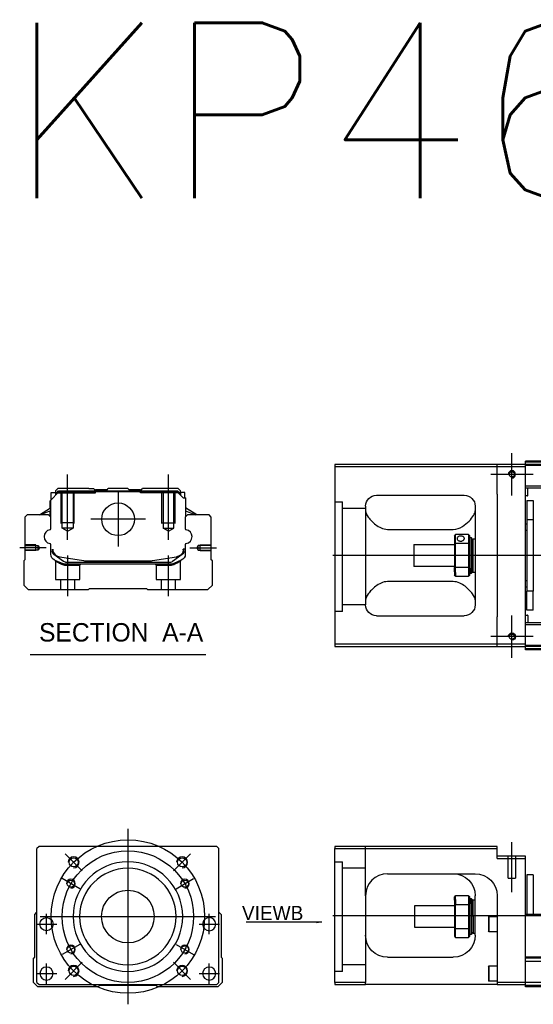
# Model space of a CAD drawing. Header units: millimetres. Extents: x 2891 to 6329, y -1599 to 860.
# Tile 570 of 620: x 5144 to 5378, y 73 to 522. Entities that reach past the tile are written whole.
import ezdxf
from ezdxf.lldxf.tags import DXFTag

# ---------------------------------------------------------------- set-up
doc = ezdxf.new("R2010")
doc.units = ezdxf.units.MM
doc.layers.get('0').update_dxf_attribs({"linetype": 'CONTINUOUS'})
doc.styles.add('CHN', font='txt')
doc.styles.add('DIM-7', font='SIMPLEX.shx', dxfattribs={"width": 0.7, "bigfont": 'chineset.shx'})
doc.styles.get("Standard").update_dxf_attribs({"font": 'txt.shx', "height": 0.5})
tags = doc.linetypes.add('DASHED', pattern=[25.72, 12.86, -12.86]).pattern_tags.tags
tags[6:7] = [DXFTag(74, 4), DXFTag(75, 0), DXFTag(340, '0'), DXFTag(46, 0.0), DXFTag(50, 0.0), DXFTag(44, 0.0), DXFTag(45, 0.0)]
tags[4:5] = [DXFTag(74, 4), DXFTag(75, 0), DXFTag(340, '0'), DXFTag(46, 0.0), DXFTag(50, 0.0), DXFTag(44, 0.0), DXFTag(45, 0.0)]
doc.dimstyles.new('CNS', dxfattribs={"dimtxt": 3.5, "dimasz": 2.5, "dimexe": 1, "dimexo": 1, "dimgap": 1, "dimtad": 1, "dimdsep": 46, "dimtxsty": 'DIM-7', "dimcen": 0.09, "dimclrd": 4, "dimclre": 4, "dimclrt": 1, "dimadec": 0, "dimazin": 0, "dimtfac": 1, "dimtmove": 0, "dimatfit": 3, "dimfxl": 0, "dimtvp": 0.971429, "dimtolj": 1, "dimarcsym": 0})

msp = doc.modelspace()

# ---------------------------------------------------------------- linework, layer by layer
at = {"ltscale": 0.2}
for p, q in [((5368.68, 305.02), (5368.68, 324.32)), ((5166.04, 284.77), (5166.04, 314.6)), ((5212.04, 284.77), (5212.04, 314.6)), ((5378.33, 314.67), (5359.03, 314.67)), ((5189.04, 306.66), (5189.04, 281.71)), ((5201.52, 294.18), (5176.57, 294.18)), ((5156.32, 281.18), (5144.18, 281.18)), ((5221.76, 281.18), (5233.91, 281.18)), ((5166.09, 259.18), (5166.09, 277.68)), ((5211.99, 259.18), (5211.99, 277.68)), ((5368.68, 231.02), (5368.68, 250.32)), ((5378.33, 240.67), (5359.03, 240.67)), ((5368.68, 124.1), (5368.68, 146.93)), ((5172.66, 133.88), (5164.88, 141.65)), ((5214.38, 133.88), (5222.15, 141.65)), ((5172.66, 92.16), (5164.88, 84.38)), ((5214.38, 92.16), (5222.15, 84.38))]:
    msp.add_line(p, q, dxfattribs=at)
at = {"linetype": 'Continuous'}
for p, q in [((5361.93, 319.17), (5287.93, 319.17)), ((5287.93, 319.17), (5287.93, 237.17)), ((5361.93, 318.17), (5361.93, 319.17)), ((5374.93, 319.17), (5361.93, 319.17)), ((5374.93, 320.17), (5374.93, 320.67)), ((5645.81, 320.17), (5374.93, 320.17)), ((5374.93, 319.17), (5374.93, 320.17)), ((5374.93, 318.17), (5374.93, 319.17)), ((5645.57, 319.17), (5374.93, 319.17)), ((5287.93, 318.17), (5361.93, 318.17)), ((5361.93, 318.17), (5374.93, 318.17)), ((5361.93, 305.67), (5361.93, 318.17)), ((5374.93, 237.17), (5374.93, 318.17)), ((5158.16, 302.73), (5162.06, 306.63)), ((5158.56, 306.33), (5160.56, 306.33)), ((5158.56, 303.13), (5158.56, 306.33)), ((5161.56, 308.18), (5160.56, 307.18)), ((5160.56, 307.18), (5160.56, 306.33)), ((5160.56, 306.33), (5160.56, 305.13)), ((5161.06, 306.18), (5160.56, 306.18)), ((5161.06, 306.27), (5161.93, 307.13)), ((5161.06, 305.63), (5161.06, 306.27)), ((5161.29, 306.17), (5161.06, 306.27)), ((5161.29, 306.17), (5162.02, 306.9)), ((5161.29, 305.86), (5161.29, 306.17)), ((5175.74, 308.18), (5161.56, 308.18)), ((5161.93, 307.13), (5216.16, 307.13)), ((5162.02, 306.9), (5161.93, 307.13)), ((5162.02, 306.9), (5216.06, 306.9)), ((5216.02, 306.63), (5162.06, 306.63)), ((5175.74, 308.18), (5177.84, 308.18)), ((5177.84, 308.18), (5178.39, 307.63)), ((5178.39, 307.63), (5178.74, 307.63)), ((5184.04, 307.63), (5178.74, 307.63)), ((5178.74, 307.13), (5178.74, 307.63)), ((5184.04, 307.63), (5184.59, 308.18)), ((5193.49, 308.18), (5184.59, 308.18)), ((5194.04, 307.63), (5193.49, 308.18)), ((5199.34, 307.63), (5194.04, 307.63)), ((5199.34, 307.63), (5199.69, 307.63)), ((5199.34, 307.13), (5199.34, 307.63)), ((5199.69, 307.63), (5200.24, 308.18)), ((5199.69, 307.63), (5200.24, 308.18)), ((5202.34, 308.18), (5200.24, 308.18)), ((5200.24, 308.18), (5200.24, 308.18)), ((5216.52, 308.18), (5202.34, 308.18)), ((5218.72, 303.93), (5216.02, 306.63)), ((5216.06, 306.9), (5216.16, 307.13)), ((5216.79, 306.17), (5216.06, 306.9)), ((5217.02, 306.27), (5216.16, 307.13)), ((5217.52, 307.18), (5216.52, 308.18)), ((5216.79, 306.17), (5217.02, 306.27)), ((5216.79, 305.86), (5216.79, 306.17)), ((5217.02, 305.63), (5217.02, 306.27)), ((5217.52, 306.18), (5217.02, 306.18)), ((5217.52, 306.33), (5217.52, 307.18)), ((5219.52, 306.33), (5217.52, 306.33)), ((5217.52, 306.33), (5217.52, 305.13)), ((5219.52, 303.93), (5219.52, 306.33)), ((5219.52, 306.33), (5219.52, 306.33)), ((5361.93, 305.67), (5361.93, 249.67)), ((5476.53, 309.35), (5374.93, 309.35)), ((5476.53, 308.35), (5374.93, 308.35)), ((5375.93, 305.02), (5375.93, 308.35)), ((5158.06, 299.22), (5158.06, 302.63)), ((5158.16, 299.28), (5158.16, 302.73)), ((5158.21, 302.78), (5158.21, 296.68)), ((5218.72, 303.93), (5219.87, 303.93)), ((5219.87, 303.93), (5219.87, 296.68)), ((5219.87, 303.93), (5219.92, 303.93)), ((5219.92, 299.28), (5219.92, 303.93)), ((5219.92, 303.93), (5220.02, 303.93)), ((5220.02, 299.22), (5220.02, 303.93)), ((5306.93, 305.17), (5346.93, 305.17)), ((5375.73, 304.82), (5374.93, 304.82)), ((5375.43, 302.67), (5378.43, 302.67)), ((5375.43, 302.67), (5375.43, 293.91)), ((5378.43, 302.67), (5378.43, 293.91)), ((5153.15, 296.18), (5158.21, 299.32)), ((5158.21, 297.98), (5153.7, 296.18)), ((5158.06, 295.48), (5158.06, 297.92)), ((5158.16, 295.38), (5158.16, 297.96)), ((5224.93, 296.18), (5219.87, 299.32)), ((5219.87, 297.98), (5224.38, 296.18)), ((5219.92, 295.38), (5219.92, 297.96)), ((5224.93, 296.18), (5220.02, 299.22)), ((5220.02, 295.48), (5220.02, 297.92)), ((5301.93, 300.17), (5301.93, 255.17)), ((5351.93, 300.17), (5351.93, 255.17)), ((5147.54, 296.18), (5146.54, 295.18)), ((5146.54, 295.18), (5146.54, 275.73)), ((5157.36, 296.18), (5147.54, 296.18)), ((5158.36, 295.18), (5157.36, 296.18)), ((5158.36, 289.86), (5158.36, 295.18)), ((5220.72, 296.18), (5219.72, 295.18)), ((5219.72, 295.18), (5219.72, 289.86)), ((5230.54, 296.18), (5220.72, 296.18)), ((5231.54, 295.18), (5230.54, 296.18)), ((5231.54, 275.73), (5231.54, 295.18)), ((5374.93, 292.07), (5375.43, 292.07)), ((5378.43, 293.91), (5375.43, 293.91)), ((5375.43, 293.91), (5375.43, 261.42)), ((5378.43, 293.91), (5378.43, 261.42)), ((5311.93, 289.57), (5341.93, 289.57)), ((5375.43, 289.07), (5374.93, 289.07)), ((5342.43, 286.67), (5342.43, 283.07)), ((5342.43, 283.07), (5342.43, 272.26)), ((5348.93, 287.17), (5342.93, 287.17)), ((5342.93, 283.21), (5342.93, 287.17)), ((5342.93, 272.12), (5342.93, 283.21)), ((5342.93, 283.21), (5348.93, 283.21)), ((5348.93, 287.17), (5348.93, 283.21)), ((5348.93, 283.21), (5348.93, 272.12)), ((5349.43, 283.07), (5349.43, 286.67)), ((5349.43, 285.92), (5350.13, 285.92)), ((5349.43, 272.26), (5349.43, 283.07)), ((5350.13, 285.92), (5350.43, 285.62)), ((5350.13, 285.92), (5350.13, 271.83)), ((5350.43, 272.04), (5350.43, 285.62)), ((5350.43, 284.82), (5350.93, 285.32)), ((5350.93, 285.32), (5351.93, 285.32)), ((5350.93, 270.02), (5350.93, 285.32)), ((5158.36, 278.25), (5158.36, 282.64)), ((5159.06, 280.53), (5159.06, 279.45)), ((5159.36, 280.53), (5159.36, 279.48)), ((5219.72, 280.53), (5218.72, 280.53)), ((5218.72, 280.53), (5218.72, 279.48)), ((5219.02, 279.45), (5219.02, 280.53)), ((5219.72, 282.64), (5219.72, 278.25)), ((5323.93, 282.67), (5342.43, 282.67)), ((5323.93, 282.67), (5323.93, 272.67)), ((5146.54, 275.73), (5146.04, 275.23)), ((5146.04, 275.23), (5146.04, 264.18)), ((5159.75, 278.18), (5159.68, 278.23)), ((5164.17, 274.97), (5159.75, 278.18)), ((5162.43, 277.05), (5173.34, 275.31)), ((5165.05, 274.68), (5213.04, 274.68)), ((5174.99, 275.18), (5203.09, 275.18)), ((5204.74, 275.31), (5215.65, 277.05)), ((5218.34, 278.18), (5213.92, 274.97)), ((5217.87, 275.48), (5214.44, 274.06)), ((5218.4, 278.23), (5218.34, 278.18)), ((5232.04, 275.23), (5231.54, 275.73)), ((5232.04, 264.18), (5232.04, 275.23)), ((5212.53, 273.68), (5165.55, 273.68)), ((5342.43, 272.67), (5323.93, 272.67)), ((5342.43, 270.24), (5342.43, 272.26)), ((5342.43, 270.24), (5342.43, 268.67)), ((5348.93, 272.12), (5342.93, 272.12)), ((5342.93, 269.89), (5342.93, 272.12)), ((5342.93, 269.89), (5342.93, 268.17)), ((5348.93, 272.12), (5348.93, 269.89)), ((5348.93, 269.89), (5348.93, 268.17)), ((5349.43, 268.67), (5349.43, 272.26)), ((5350.13, 269.42), (5349.43, 269.42)), ((5350.13, 269.42), (5350.13, 271.83)), ((5350.43, 269.72), (5350.13, 269.42)), ((5350.43, 272.04), (5350.43, 269.72)), ((5350.43, 270.52), (5350.93, 270.02)), ((5350.93, 270.02), (5351.93, 270.02)), ((5341.93, 265.76), (5311.93, 265.76)), ((5342.93, 268.17), (5348.93, 268.17)), ((5374.93, 266.26), (5375.43, 266.26)), ((5146.04, 264.18), (5148.04, 262.18)), ((5148.04, 262.18), (5175.54, 262.18)), ((5175.54, 262.18), (5176.04, 262.68)), ((5176.04, 262.68), (5202.04, 262.68)), ((5202.04, 262.68), (5202.54, 262.18)), ((5202.54, 262.18), (5230.04, 262.18)), ((5230.04, 262.18), (5232.04, 264.18)), ((5375.43, 263.26), (5374.93, 263.26)), ((5378.43, 261.42), (5375.43, 261.42)), ((5375.43, 252.67), (5375.43, 261.42)), ((5378.43, 252.67), (5378.43, 261.42)), ((5378.43, 252.67), (5375.43, 252.67)), ((5306.93, 250.17), (5346.93, 250.17)), ((5361.93, 237.17), (5361.93, 249.67)), ((5374.93, 250.51), (5375.73, 250.51)), ((5476.53, 246.99), (5374.93, 246.99)), ((5375.93, 250.31), (5375.93, 246.99)), ((5476.53, 245.99), (5374.93, 245.99)), ((5287.93, 237.17), (5287.93, 236.17)), ((5361.93, 237.17), (5287.93, 237.17)), ((5287.93, 236.17), (5361.93, 236.17)), ((5361.93, 236.17), (5361.93, 237.17)), ((5374.93, 237.17), (5361.93, 237.17)), ((5361.93, 236.17), (5374.93, 236.17)), ((5374.93, 236.17), (5374.93, 237.17)), ((5625.57, 236.17), (5374.93, 236.17)), ((5374.93, 235.17), (5374.93, 236.17)), ((5625.33, 235.17), (5374.93, 235.17)), ((5374.93, 234.67), (5374.93, 235.17)), ((5153.02, 145.02), (5152.02, 144.02)), ((5152.02, 83.02), (5152.02, 144.02)), ((5221.52, 145.02), (5153.02, 145.02)), ((5234.02, 145.02), (5221.52, 145.02)), ((5235.02, 144.02), (5234.02, 145.02)), ((5235.02, 83.02), (5235.02, 144.02)), ((5287.93, 145.02), (5287.93, 144.02)), ((5361.93, 145.02), (5287.93, 145.02)), ((5287.93, 144.02), (5361.93, 144.02)), ((5287.93, 83.02), (5287.93, 144.02)), ((5361.93, 144.02), (5361.93, 145.02)), ((5361.93, 139.52), (5361.93, 144.02)), ((5374.93, 140.52), (5361.93, 140.52)), ((5361.93, 139.52), (5374.93, 139.52)), ((5374.93, 139.52), (5374.93, 140.52)), ((5374.93, 115.01), (5374.93, 139.52)), ((5311.93, 132.52), (5351.93, 132.52)), ((5378.43, 132.02), (5375.43, 132.02)), ((5375.43, 132.02), (5375.43, 114.02)), ((5378.43, 132.02), (5378.43, 114.02)), ((5301.93, 122.52), (5301.93, 83.02)), ((5342.43, 120.44), (5342.43, 122.02)), ((5348.93, 122.52), (5342.93, 122.52)), ((5342.93, 120.79), (5342.93, 122.52)), ((5348.93, 122.52), (5348.93, 120.79)), ((5349.43, 118.42), (5349.43, 122.02)), ((5349.43, 121.27), (5350.13, 121.27)), ((5350.13, 121.27), (5350.43, 120.97)), ((5350.13, 118.85), (5350.13, 121.27)), ((5351.93, 104.52), (5351.93, 122.52)), ((5361.93, 122.52), (5361.93, 83.02)), ((5324.43, 118.02), (5342.43, 118.02)), ((5324.43, 113.02), (5324.43, 118.02)), ((5342.43, 120.44), (5342.43, 118.42)), ((5342.43, 118.42), (5342.43, 107.61)), ((5342.93, 120.79), (5342.93, 118.56)), ((5342.93, 107.47), (5342.93, 118.56)), ((5342.93, 118.56), (5348.93, 118.56)), ((5348.93, 120.79), (5348.93, 118.56)), ((5348.93, 118.56), (5348.93, 107.47)), ((5349.43, 107.61), (5349.43, 118.42)), ((5350.13, 118.85), (5350.13, 104.77)), ((5350.43, 120.97), (5350.43, 118.64)), ((5350.43, 120.17), (5350.93, 120.67)), ((5350.43, 105.07), (5350.43, 118.64)), ((5350.93, 120.67), (5351.93, 120.67)), ((5350.93, 113.02), (5350.93, 120.67)), ((5151.02, 114.02), (5152.02, 115.02)), ((5151.02, 94.56), (5151.02, 114.02)), ((5235.02, 115.02), (5236.02, 114.02)), ((5236.02, 114.02), (5236.02, 94.56)), ((5324.43, 108.02), (5324.43, 113.02)), ((5350.93, 113.02), (5350.93, 105.37)), ((5357.93, 112.83), (5358.18, 113.08)), ((5357.93, 112.83), (5357.93, 109.58)), ((5358.18, 113.08), (5361.93, 113.08)), ((5358.18, 113.08), (5358.18, 109.58)), ((5374.93, 114.02), (5374.93, 115.02)), ((5638.11, 114.02), (5374.93, 114.02)), ((5374.93, 94.56), (5374.93, 114.02)), ((5342.43, 108.02), (5324.43, 108.02)), ((5357.93, 109.58), (5357.93, 106.33)), ((5358.18, 109.58), (5358.18, 106.08)), ((5342.43, 107.61), (5342.43, 104.02)), ((5342.93, 103.52), (5342.93, 107.47)), ((5348.93, 107.47), (5342.93, 107.47)), ((5342.93, 103.52), (5348.93, 103.52)), ((5348.93, 107.47), (5348.93, 103.52)), ((5349.43, 104.02), (5349.43, 107.61)), ((5350.13, 104.77), (5349.43, 104.77)), ((5350.43, 105.07), (5350.13, 104.77)), ((5350.93, 105.37), (5350.43, 105.87)), ((5351.93, 105.37), (5350.93, 105.37)), ((5358.18, 106.08), (5357.93, 106.33)), ((5361.93, 106.08), (5358.18, 106.08)), ((5150.52, 94.07), (5151.02, 94.56)), ((5236.02, 94.56), (5236.52, 94.07)), ((5311.93, 94.52), (5341.93, 94.52)), ((5633.42, 94.57), (5374.93, 94.56)), ((5374.93, 94.07), (5374.93, 94.56)), ((5150.52, 83.02), (5150.52, 94.07)), ((5236.52, 94.07), (5236.52, 83.02)), ((5357.93, 90.27), (5358.18, 90.52)), ((5357.93, 90.27), (5357.93, 87.02)), ((5358.18, 90.52), (5361.93, 90.52)), ((5358.18, 90.52), (5358.18, 87.02)), ((5374.93, 83.02), (5374.93, 94.07)), ((5357.93, 87.02), (5357.93, 83.77)), ((5358.18, 87.02), (5358.18, 83.52)), ((5152.52, 81.02), (5150.52, 83.02)), ((5152.02, 83.02), (5153.02, 82.02)), ((5180.02, 81.02), (5152.52, 81.02)), ((5153.02, 82.02), (5234.02, 82.02)), ((5180.52, 81.52), (5180.02, 81.02)), ((5206.52, 81.52), (5180.52, 81.52)), ((5207.02, 81.02), (5206.52, 81.52)), ((5234.52, 81.02), (5207.02, 81.02)), ((5234.02, 82.02), (5235.02, 83.02)), ((5236.52, 83.02), (5234.52, 81.02)), ((5287.93, 83.02), (5287.93, 82.02)), ((5301.93, 83.02), (5287.93, 83.02)), ((5287.93, 82.02), (5301.93, 82.02)), ((5301.93, 82.02), (5301.93, 83.02)), ((5361.93, 82.02), (5301.93, 82.02)), ((5358.18, 83.52), (5357.93, 83.77)), ((5361.93, 83.52), (5358.18, 83.52)), ((5361.93, 83.02), (5361.93, 82.02)), ((5374.93, 83.02), (5361.93, 83.02)), ((5361.93, 82.02), (5374.93, 82.02)), ((5630.64, 83.02), (5374.93, 83.02)), ((5374.93, 81.02), (5374.93, 83.02)), ((5630.16, 81.02), (5374.93, 81.02))]:
    msp.add_line(p, q, dxfattribs=at)
at = {"linetype": 'DASHED'}
for p, q in [((5714.93, 318.67), (5374.93, 318.67)), ((5161.06, 306.18), (5178.74, 306.18)), ((5178.39, 306.18), (5178.39, 307.63)), ((5178.74, 306.18), (5178.74, 307.13)), ((5199.34, 306.18), (5199.34, 307.13)), ((5217.02, 306.18), (5199.34, 306.18)), ((5199.69, 306.18), (5199.69, 307.63)), ((5217.52, 306.18), (5217.52, 306.33)), ((5219.52, 304.18), (5219.52, 304.18)), ((5220.09, 299.18), (5220.09, 299.18)), ((5160.54, 275.01), (5160.54, 266.68)), ((5217.49, 266.68), (5217.49, 274.99)), ((5165.59, 273.18), (5171.54, 273.18)), ((5171.54, 273.18), (5172.04, 273.68)), ((5171.54, 266.68), (5171.54, 273.18)), ((5205.99, 273.68), (5206.49, 273.18)), ((5206.49, 273.18), (5206.49, 266.68)), ((5206.49, 273.18), (5212.49, 273.18)), ((5160.54, 266.68), (5166.04, 266.68)), ((5162.74, 266.68), (5162.74, 262.18)), ((5166.04, 266.68), (5171.54, 266.68)), ((5169.34, 262.18), (5169.34, 266.68)), ((5206.49, 266.68), (5217.49, 266.68)), ((5208.69, 266.68), (5208.69, 262.18)), ((5215.29, 262.18), (5215.29, 266.68)), ((5291.43, 252.15), (5287.93, 252.15)), ((5625.69, 236.67), (5374.93, 236.67)), ((5367.03, 130.52), (5367.03, 140.52)), ((5370.33, 140.52), (5370.33, 130.52)), ((5367.03, 130.52), (5370.33, 130.52)), ((5632.93, 92.52), (5374.93, 92.52)), ((5378.43, 94.02), (5375.43, 94.02)), ((5291.43, 88.02), (5287.93, 88.02)), ((5630.28, 81.52), (5374.93, 81.52))]:
    msp.add_line(p, q, dxfattribs=at)
at = {"linetype": 'DASHED', "ltscale": 0.1}
for p, q in [((5163.04, 292.18), (5163.04, 306.18)), ((5163.54, 290.18), (5163.54, 306.18)), ((5168.54, 306.18), (5168.54, 290.18)), ((5169.04, 292.18), (5169.04, 306.18)), ((5209.04, 292.18), (5209.04, 306.18)), ((5209.54, 306.18), (5209.54, 290.18)), ((5214.54, 290.18), (5214.54, 306.18)), ((5215.04, 292.18), (5215.04, 306.18)), ((5169.04, 292.63), (5163.04, 292.63)), ((5209.04, 292.63), (5215.04, 292.63)), ((5168.54, 290.18), (5163.54, 290.18)), ((5166.04, 288.74), (5163.54, 290.18)), ((5166.04, 288.74), (5168.54, 290.18)), ((5209.54, 290.18), (5214.54, 290.18)), ((5212.04, 288.74), (5209.54, 290.18)), ((5212.04, 288.74), (5214.54, 290.18)), ((5151.54, 282.48), (5146.54, 282.48)), ((5146.54, 282.26), (5152.54, 282.26)), ((5152.54, 280.11), (5146.54, 280.11)), ((5151.54, 279.88), (5146.54, 279.88)), ((5151.54, 279.88), (5151.54, 282.48)), ((5152.54, 282.26), (5153.18, 281.18)), ((5152.54, 280.11), (5152.54, 282.26)), ((5153.18, 281.18), (5152.54, 280.11)), ((5225.55, 282.26), (5224.9, 281.18)), ((5224.9, 281.18), (5225.55, 280.11)), ((5231.54, 282.26), (5225.55, 282.26)), ((5225.55, 280.11), (5225.55, 282.26)), ((5225.55, 280.11), (5231.54, 280.11)), ((5226.54, 279.88), (5226.54, 282.48)), ((5226.54, 282.48), (5231.54, 282.48)), ((5226.54, 279.88), (5231.54, 279.88))]:
    msp.add_line(p, q, dxfattribs=at)
at = {"linetype": 'DASHED', "ltscale": 0.3}
for p, q in [((5287.93, 302.15), (5291.43, 302.15)), ((5291.43, 252.15), (5291.43, 302.15)), ((5301.93, 299.15), (5291.43, 299.15)), ((5301.93, 255.15), (5291.43, 255.15)), ((5301.93, 122.51), (5301.93, 145.02)), ((5287.93, 138.02), (5291.43, 138.02)), ((5291.43, 88.02), (5291.43, 138.02)), ((5301.93, 135.02), (5291.43, 135.02)), ((5301.93, 91.02), (5291.43, 91.02))]:
    msp.add_line(p, q, dxfattribs=at)
for p, q in [((5728.93, 277.62), (5286.93, 277.67)), ((5149.03, 232.55), (5229.07, 232.55)), ((5286.93, 113.52), (5728.93, 113.52))]:
    msp.add_line(p, q)
at = {"ltscale": 0.3}
for p, q in [((5193.52, 153.02), (5193.52, 73.02)), ((5153.52, 113.02), (5233.52, 113.02))]:
    msp.add_line(p, q, dxfattribs=at)
at = {"ltscale": 0.1}
for p, q in [((5171.56, 125.69), (5163.51, 130.34)), ((5215.47, 125.69), (5223.52, 130.34)), ((5156.4, 104.93), (5156.4, 114.23)), ((5230.63, 104.93), (5230.63, 114.23)), ((5151.75, 109.58), (5161.05, 109.58)), ((5225.98, 109.58), (5235.28, 109.58)), ((5171.56, 100.34), (5163.51, 95.69)), ((5215.47, 100.34), (5223.52, 95.69)), ((5156.4, 82.37), (5156.4, 91.67)), ((5230.63, 82.37), (5230.63, 91.67)), ((5151.75, 87.02), (5161.05, 87.02)), ((5225.98, 87.02), (5235.28, 87.02))]:
    msp.add_line(p, q, dxfattribs=at)
for centre in [(5368.68, 314.67), (5368.68, 240.67)]:
    msp.add_circle(centre, 1.25)
at = {"linetype": 'Continuous'}
for centre, radius in [((5189.04, 294.18), 7.47), ((5168.77, 137.76), 2.1), ((5218.27, 137.76), 2.1), ((5167.54, 128.02), 1.65), ((5219.5, 128.02), 1.65), ((5193.52, 113.02), 12), ((5156.4, 109.58), 3), ((5167.54, 98.02), 1.65), ((5219.5, 98.02), 1.65), ((5168.77, 88.27), 2.1), ((5218.27, 88.27), 2.1)]:
    msp.add_circle(centre, radius, dxfattribs=at)
at = {"ltscale": 0.3}
for radius in [35, 30]:
    msp.add_circle((5193.52, 113.02), radius, dxfattribs=at)
at = {"linetype": 'Continuous', "extrusion": (0, 0, -1)}
for centre, radius in [((-5193.52, 113.02), 25), ((-5193.52, 113.02), 22), ((-5230.63, 109.58), 3), ((-5156.4, 87.02), 3), ((-5230.63, 87.02), 3)]:
    msp.add_circle(centre, radius, dxfattribs=at)
at = {"linetype": 'Continuous'}
for centre, radius, start, end in [((5368.68, 314.67), 1.65, 270, 180), ((5375.73, 305.02), 0.2, 270, 0), ((5157.86, 289.86), 0.5, 285.1919, 0), ((5220.22, 289.86), 0.5, 180, 254.8081), ((5157.86, 282.64), 0.5, 0, 74.8081), ((5220.22, 282.64), 0.5, 105.1919, 180), ((5163.06, 281), 4, 202.3316, 260.9414), ((5215.02, 281), 4, 337.6678, 353.1681), ((5215.02, 281), 3.77, 349.0413, 352.7469), ((5174.99, 285.68), 10.5, 260.9414, 270), ((5203.09, 285.68), 10.5, 270, 279.0586), ((5213.04, 276.18), 1.5, 270, 306.0274), ((5375.73, 250.31), 0.2, 0, 90), ((5311.93, 122.52), 10, 90, 180)]:
    msp.add_arc(centre, radius, start, end, dxfattribs=at)
at = {"linetype": 'Continuous', "extrusion": (-6.12303e-17, 0, -1)}
for centre, radius, start, end in [((-5306.93, 300.17), 5, 0, 90), ((-5346.93, 300.17), 5, 90, 180), ((-5306.93, 255.17), 5, 270, 0), ((-5346.93, 255.17), 5, 180, 270), ((-5368.68, 240.67), 1.65, 0, 270)]:
    msp.add_arc(centre, radius, start, end, dxfattribs=at)
for centre, radius, start, end in [((5158.48, 286.25), 3.17, 98.9371, 261.0629), ((5219.6, 286.25), 3.17, 278.9371, 81.0629), ((5168.77, 137.76), 2.5, 270, 180), ((5218.27, 137.76), 2.5, 270, 180), ((5167.54, 128.02), 2, 270, 180), ((5219.5, 128.02), 2, 270, 180), ((5167.54, 98.02), 2, 270, 180), ((5219.5, 98.02), 2, 270, 180), ((5168.77, 88.27), 2.5, 270, 180), ((5218.27, 88.27), 2.5, 270, 180)]:
    msp.add_arc(centre, radius, start, end)
at = {"linetype": 'Continuous', "extrusion": (0, 0, -1)}
for centre, radius, start, end in [((-5160.56, 279.45), 1.5, 306.0274, 0), ((-5163.06, 281), 4, 337.6678, 353.1681), ((-5163.06, 281), 3.77, 349.0413, 352.7469), ((-5215.02, 281), 4, 202.3316, 260.9414), ((-5217.52, 279.45), 1.5, 180, 233.9726), ((-5161.36, 278.25), 3, 292.4327, 0), ((-5165.55, 278.68), 5, 270, 292.4327), ((-5165.05, 276.18), 1.5, 270, 306.0274), ((-5212.53, 278.68), 5, 247.5673, 270), ((-5216.72, 278.25), 3, 180, 247.5673), ((-5341.93, 122.52), 10, 90, 180), ((-5351.93, 122.52), 10, 90, 180), ((-5311.93, 104.52), 10, 270, 0), ((-5341.93, 104.52), 10, 180, 270)]:
    msp.add_arc(centre, radius, start, end, dxfattribs=at)
at = {"linetype": 'Continuous'}
for points, degree in [([(5645.93, 320.67), (5374.93, 320.67)], 1), ([(5158.21, 296.68), (5158.21, 296.08)], 1), ([(5219.87, 296.68), (5219.87, 296.08)], 1), ([(5301.93, 297.96), (5301.93, 297.21), (5302.4, 296.23), (5303.18, 295.17)], 3), ([(5158.21, 296.08), (5158.21, 295.33)], 1), ([(5219.87, 296.08), (5219.87, 295.33)], 1), ([(5342.43, 286.67), (5342.6, 286.83), (5342.77, 287), (5342.93, 287.17)], 3), ([(5342.93, 283.21), (5342.77, 283.17), (5342.6, 283.12), (5342.43, 283.07)], 3), ([(5348.93, 287.17), (5349.1, 287), (5349.27, 286.83), (5349.43, 286.67)], 3), ([(5348.93, 283.21), (5349.1, 283.17), (5349.27, 283.12), (5349.43, 283.07)], 3), ([(5342.93, 272.12), (5342.77, 272.17), (5342.6, 272.21), (5342.43, 272.26)], 3), ([(5348.93, 272.12), (5349.1, 272.17), (5349.27, 272.21), (5349.43, 272.26)], 3), ([(5342.93, 268.17), (5342.77, 268.33), (5342.6, 268.5), (5342.43, 268.67)], 3), ([(5349.43, 268.67), (5349.27, 268.5), (5349.1, 268.33), (5348.93, 268.17)], 3), ([(5303.18, 260.17), (5302.4, 259.09), (5301.93, 258.12), (5301.93, 257.37)], 3), ([(5351.93, 257.37), (5351.93, 258.13), (5351.47, 259.09), (5350.69, 260.17)], 3), ([(5625.21, 234.67), (5374.93, 234.67)], 1), ([(5306.93, 131.18), (5306.9, 131.16), (5306.87, 131.14), (5306.84, 131.12)], 3), ([(5342.93, 122.52), (5342.77, 122.35), (5342.6, 122.18), (5342.43, 122.02)], 3), ([(5348.93, 122.52), (5349.1, 122.35), (5349.27, 122.18), (5349.43, 122.02)], 3), ([(5342.93, 118.56), (5342.77, 118.52), (5342.6, 118.47), (5342.43, 118.42)], 3), ([(5349.43, 118.42), (5349.27, 118.47), (5349.1, 118.52), (5348.93, 118.56)], 3), ([(5342.93, 107.47), (5342.77, 107.52), (5342.6, 107.56), (5342.43, 107.61)], 3), ([(5342.43, 104.02), (5342.6, 103.85), (5342.77, 103.68), (5342.93, 103.52)], 3), ([(5349.43, 107.61), (5349.27, 107.56), (5349.1, 107.52), (5348.93, 107.47)], 3), ([(5349.43, 104.02), (5349.27, 103.85), (5349.1, 103.68), (5348.93, 103.52)], 3), ([(5633.3, 94.07), (5374.93, 94.07)], 1)]:
    msp.add_open_spline(points, degree=degree, dxfattribs=at)
for points, knots in [([(5341.93, 289.57), (5343.45, 289.57), (5344.87, 290.13), (5347.27, 291.59), (5348.26, 292.45), (5350.83, 295.07), (5351.93, 296.79), (5351.93, 297.96)], [0, 0, 0, 0, 0.25, 0.25, 0.5, 0.5, 1, 1, 1, 1]), ([(5303.18, 295.17), (5304, 294.03), (5305.13, 292.8), (5308.02, 290.59), (5309.87, 289.57), (5311.93, 289.57)], [0, 0, 0, 0, 0.5, 0.5, 1, 1, 1, 1]), ([(5346.98, 285.44), (5346.98, 285.57), (5346.95, 285.7), (5346.83, 285.94), (5346.74, 286.04), (5346.51, 286.23), (5346.37, 286.31), (5346.06, 286.43), (5345.88, 286.47), (5345.52, 286.52), (5345.33, 286.53), (5344.97, 286.5), (5344.79, 286.47), (5344.46, 286.38), (5344.3, 286.31), (5344.04, 286.15), (5343.93, 286.05), (5343.77, 285.83), (5343.71, 285.71), (5343.69, 285.53), (5343.68, 285.49), (5343.68, 285.44)], [0, 0, 0, 0, 0.106605, 0.106605, 0.21316, 0.21316, 0.320465, 0.320465, 0.42832, 0.42832, 0.535356, 0.535356, 0.641477, 0.641477, 0.748016, 0.748016, 0.855648, 0.855648, 0.963354, 0.963354, 1, 1, 1, 1]), ([(5343.68, 285.44), (5343.68, 285.31), (5343.71, 285.18), (5343.83, 284.92), (5343.92, 284.8), (5344.15, 284.57), (5344.29, 284.47), (5344.61, 284.32), (5344.78, 284.26), (5345.14, 284.19), (5345.33, 284.18), (5345.7, 284.21), (5345.88, 284.26), (5346.21, 284.38), (5346.36, 284.47), (5346.62, 284.67), (5346.73, 284.79), (5346.9, 285.04), (5346.95, 285.18), (5346.98, 285.35), (5346.98, 285.4), (5346.98, 285.44)], [0, 0, 0, 0, 0.106605, 0.106605, 0.21316, 0.21316, 0.320465, 0.320465, 0.42832, 0.42832, 0.535356, 0.535356, 0.641477, 0.641477, 0.748016, 0.748016, 0.855648, 0.855648, 0.963354, 0.963354, 1, 1, 1, 1]), ([(5311.93, 265.76), (5309.87, 265.76), (5308.02, 264.74), (5305.14, 262.54), (5304, 261.3), (5303.18, 260.17)], [0, 0, 0, 0, 0.5, 0.5, 1, 1, 1, 1]), ([(5350.69, 260.17), (5349.86, 261.3), (5348.73, 262.53), (5345.85, 264.74), (5344, 265.76), (5341.93, 265.76)], [0, 0, 0, 0, 0.5, 0.5, 1, 1, 1, 1]), ([(5302.5, 125.83), (5302.41, 125.57), (5302.27, 125.13), (5302.17, 124.69), (5302.13, 124.51)], [0, 0, 0, 0, 0.596588, 1, 1, 1, 1])]:
    msp.add_open_spline(points, degree=3, knots=knots, dxfattribs=at)
at = {"linetype": 'DASHED'}
for points, degree in [([(5160.23, 275.47), (5160.54, 275.01)], 1), ([(5163.67, 273.6), (5163.65, 274.06)], 1), ([(5214.44, 274.06), (5214.41, 273.6)], 1), ([(5217.49, 274.99), (5217.8, 275.45)], 1), ([(5165.55, 273.68), (5165.59, 273.18)], 1), ([(5212.53, 273.68), (5212.52, 273.52), (5212.5, 273.35), (5212.49, 273.18)], 3)]:
    msp.add_open_spline(points, degree=degree, dxfattribs=at)
for points, degree, knots in [([(5160.23, 275.47), (5160.23, 275.47), (5161.16, 275.09), (5162.08, 274.71), (5163.65, 274.06)], 2, [0, 0, 0, 0.5, 0.5, 1, 1, 1]), ([(5160.54, 275.01), (5160.54, 275.01), (5160.54, 275.01), (5161.02, 274.8), (5162.32, 274.2), (5163.2, 273.81), (5163.67, 273.6)], 3, [0, 0, 0, 0, 0.000815, 0.486557, 0.726811, 1, 1, 1, 1]), ([(5214.41, 273.6), (5214.73, 273.74), (5215.33, 274.01), (5216.09, 274.35), (5217.08, 274.8), (5217.49, 274.99), (5217.49, 274.99)], 3, [0, 0, 0, 0, 0.185898, 0.357233, 0.514425, 1, 1, 1, 1]), ([(5163.67, 273.6), (5163.98, 273.48), (5164.58, 273.24), (5165.26, 273.2), (5165.59, 273.18)], 3, [0, 0, 0, 0, 0.515943, 1, 1, 1, 1]), ([(5212.49, 273.18), (5212.82, 273.2), (5213.5, 273.24), (5214.1, 273.48), (5214.41, 273.6)], 3, [0, 0, 0, 0, 0.484584, 1, 1, 1, 1])]:
    msp.add_open_spline(points, degree=degree, knots=knots, dxfattribs=at)

# ---------------------------------------------------------------- texts
at = {"insert": (5138.22, 520.56), "char_height": 80, "attachment_point": 1}
msp.add_mtext('KP46-S-C02-D', dxfattribs=at)
at = {"style": 'CHN'}
for s, insert, char_height, attachment_point in [('SECTION  A-A ', (5153, 242.58), 8.4, 4), ('VIEWB', (5273.55, 111.4), 6.5, 9)]:
    msp.add_mtext(s, dxfattribs=dict(at, insert=insert, char_height=char_height, attachment_point=attachment_point))

# ---------------------------------------------------------------- leaders
msp.add_leader([(5281.99, 110.4), (5247.53, 110.4)], dimstyle='CNS', override={"dimtxt": 6.5, "dimtxsty": 'CHN'})

doc.saveas('drawing.dxf')
